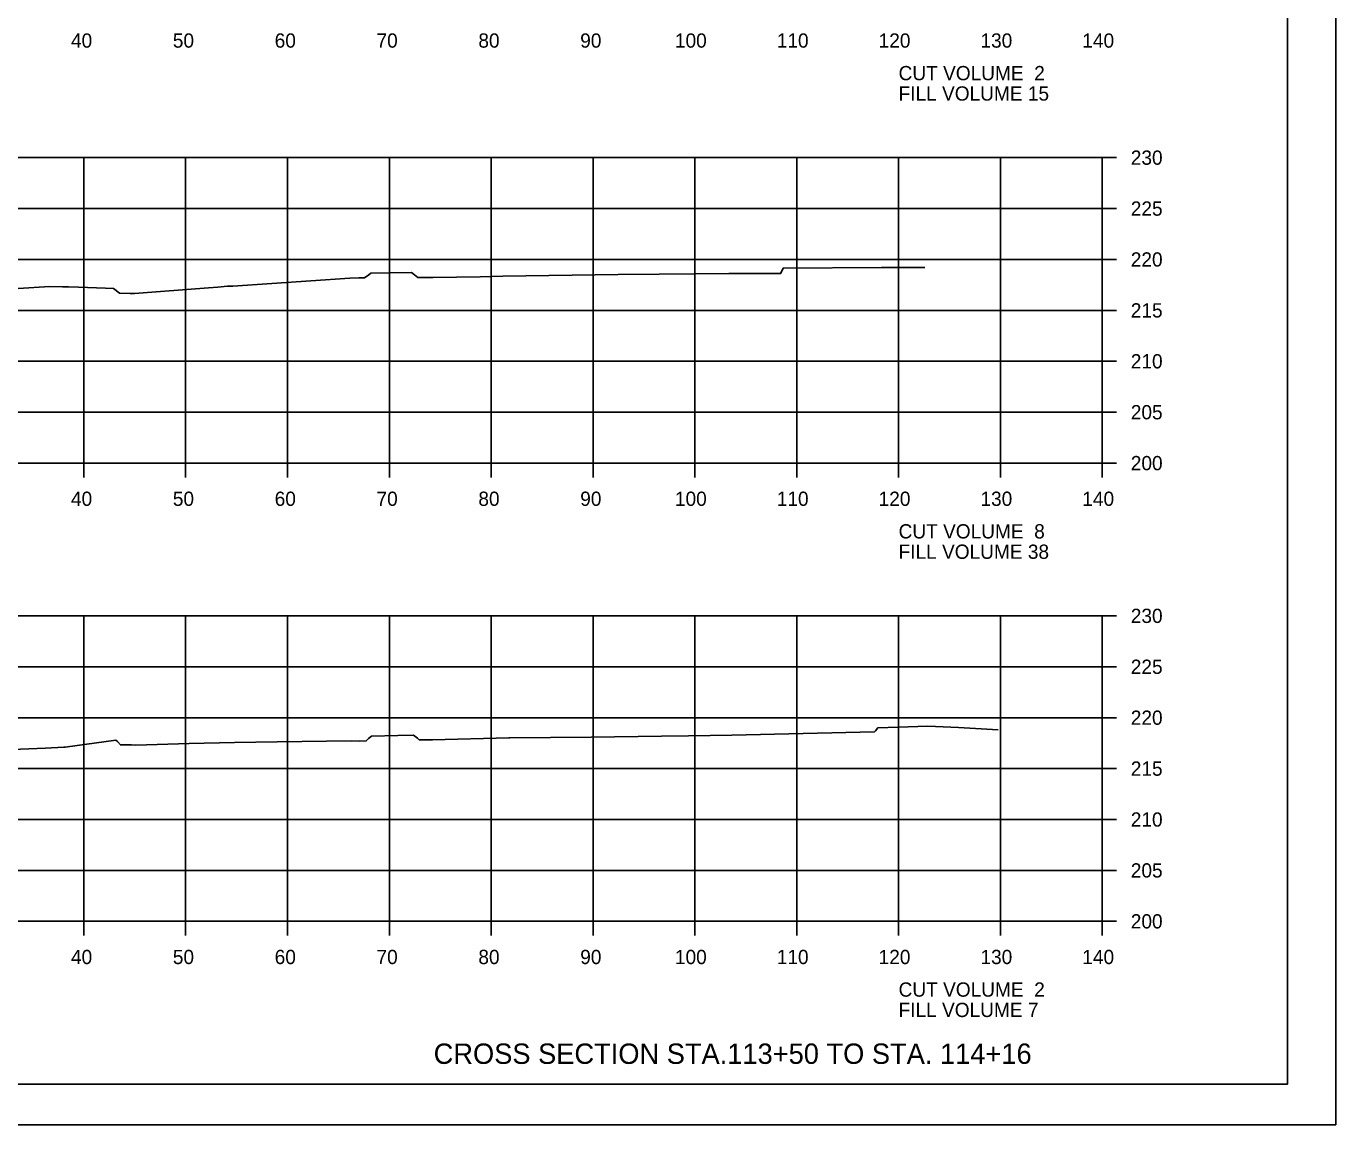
# Model space of a CAD drawing. Extents: x 1368968 to 1369915, y 377395 to 380381.
# Drawn here: x 1369786.1 to 1369914.7, y 378248 to 378355.9 of the extents above; entities that cross this region are included whole.
import ezdxf

# ---------------------------------------------------------------- set-up
doc = ezdxf.new("R2010")
doc.units = 0
for name, color, linetype in [('S_BREAKLINE_ANNOT', 7, 'Continuous'), ('S_BRIDGE', 7, 'Continuous'), ('S_BRIDGE_ANNOT', 7, 'Continuous'), ('S_CONTOUR_MINOR', 7, 'Continuous'), ('S_CTL_TABLE', 7, 'Continuous'), ('S_DITCHLINE_ANNOT', 7, 'Continuous'), ('S_DROP_INLET', 7, 'Continuous')]:
    doc.layers.add(name, color=color, linetype=linetype)

msp = doc.modelspace()

# ---------------------------------------------------------------- linework, layer by layer
at = {"layer": 'S_BREAKLINE_ANNOT'}
for p, q in [((1369891.78, 378313.03), (1369891.78, 378343.03)), ((1369893.18, 378343.03), (1369891.78, 378343.03)), ((1369893.18, 378338.03), (1369891.78, 378338.03)), ((1369893.18, 378333.03), (1369891.78, 378333.03)), ((1369893.18, 378328.03), (1369891.78, 378328.03)), ((1369893.18, 378323.03), (1369891.78, 378323.03)), ((1369893.18, 378318.03), (1369891.78, 378318.03)), ((1369611.78, 378313.03), (1369891.78, 378313.03)), ((1369791.78, 378311.63), (1369791.78, 378313.03)), ((1369801.78, 378311.63), (1369801.78, 378313.03)), ((1369811.78, 378311.63), (1369811.78, 378313.03)), ((1369821.78, 378311.63), (1369821.78, 378313.03)), ((1369831.78, 378311.63), (1369831.78, 378313.03)), ((1369841.78, 378311.63), (1369841.78, 378313.03)), ((1369851.78, 378311.63), (1369851.78, 378313.03)), ((1369861.78, 378311.63), (1369861.78, 378313.03)), ((1369871.78, 378311.63), (1369871.78, 378313.03)), ((1369881.78, 378311.63), (1369881.78, 378313.03)), ((1369891.78, 378311.63), (1369891.78, 378313.03)), ((1369893.18, 378313.03), (1369891.78, 378313.03)), ((1369891.78, 378268.03), (1369891.78, 378298.03)), ((1369893.18, 378298.03), (1369891.78, 378298.03)), ((1369893.18, 378293.03), (1369891.78, 378293.03)), ((1369893.18, 378288.03), (1369891.78, 378288.03)), ((1369893.18, 378283.03), (1369891.78, 378283.03)), ((1369893.18, 378278.03), (1369891.78, 378278.03)), ((1369893.18, 378273.03), (1369891.78, 378273.03)), ((1369611.78, 378268.03), (1369891.78, 378268.03)), ((1369791.78, 378266.63), (1369791.78, 378268.03)), ((1369801.78, 378266.63), (1369801.78, 378268.03)), ((1369811.78, 378266.63), (1369811.78, 378268.03)), ((1369821.78, 378266.63), (1369821.78, 378268.03)), ((1369831.78, 378266.63), (1369831.78, 378268.03)), ((1369841.78, 378266.63), (1369841.78, 378268.03)), ((1369851.78, 378266.63), (1369851.78, 378268.03)), ((1369861.78, 378266.63), (1369861.78, 378268.03)), ((1369871.78, 378266.63), (1369871.78, 378268.03)), ((1369881.78, 378266.63), (1369881.78, 378268.03)), ((1369891.78, 378266.63), (1369891.78, 378268.03)), ((1369893.18, 378268.03), (1369891.78, 378268.03))]:
    msp.add_line(p, q, dxfattribs=at)
at = {"layer": 'S_BRIDGE_ANNOT'}
for q in [(1369909.96, 378457.49), (1369593.78, 378252.03)]:
    msp.add_line((1369909.96, 378252.03), q, dxfattribs=at)
at = {"layer": 'S_CTL_TABLE'}
for points in [[(1369785.35, 378330.17), (1369788.44, 378330.38), (1369789.7, 378330.34), (1369790.28, 378330.34), (1369791.26, 378330.31), (1369793.9, 378330.21), (1369794.71, 378330.17), (1369794.82, 378330.09), (1369795.27, 378329.71), (1369796.32, 378329.69), (1369796.77, 378329.69), (1369804.01, 378330.25), (1369804.94, 378330.32), (1369805.89, 378330.4), (1369806.41, 378330.42), (1369817.91, 378331.2), (1369818.8, 378331.22), (1369819.35, 378331.22), (1369819.76, 378331.52), (1369819.96, 378331.68), (1369821.89, 378331.72), (1369823.97, 378331.75), (1369824.25, 378331.52), (1369824.58, 378331.27), (1369825.35, 378331.26), (1369826.04, 378331.26), (1369830.71, 378331.31), (1369832.93, 378331.38), (1369844.24, 378331.56), (1369848.26, 378331.59), (1369855.12, 378331.64), (1369860.19, 378331.64), (1369860.27, 378331.83), (1369860.46, 378332.18), (1369870.11, 378332.23), (1369874.36, 378332.24)], [(1369783.07, 378284.85), (1369788.03, 378285.05), (1369789.82, 378285.12), (1369789.94, 378285.14), (1369794.94, 378285.82), (1369795.08, 378285.7), (1369795.38, 378285.36), (1369796.46, 378285.35), (1369796.88, 378285.34), (1369802.13, 378285.5), (1369806.56, 378285.59), (1369810.76, 378285.65), (1369818.02, 378285.75), (1369818.83, 378285.73), (1369819.52, 378285.75), (1369819.74, 378286), (1369820.02, 378286.23), (1369822.61, 378286.28), (1369824.14, 378286.3), (1369824.55, 378286.03), (1369824.71, 378285.87), (1369825.61, 378285.84), (1369826.02, 378285.84), (1369833.5, 378286.06), (1369833.62, 378286.06), (1369841.59, 378286.1), (1369848.49, 378286.21), (1369851.16, 378286.24), (1369855.41, 378286.31), (1369869.4, 378286.63), (1369869.5, 378286.73), (1369869.73, 378287.03), (1369871.74, 378287.1), (1369874.66, 378287.19), (1369877.65, 378287.06), (1369881.57, 378286.84)]]:
    msp.add_lwpolyline(points, dxfattribs=at)
at = {"layer": 'S_DITCHLINE_ANNOT'}
for p, q in [((1369611.78, 378343.03), (1369891.78, 378343.03)), ((1369791.78, 378313.03), (1369791.78, 378343.03)), ((1369801.78, 378313.03), (1369801.78, 378343.03)), ((1369811.78, 378313.03), (1369811.78, 378343.03)), ((1369821.78, 378313.03), (1369821.78, 378343.03)), ((1369831.78, 378313.03), (1369831.78, 378343.03)), ((1369841.78, 378313.03), (1369841.78, 378343.03)), ((1369851.78, 378313.03), (1369851.78, 378343.03)), ((1369861.78, 378313.03), (1369861.78, 378343.03)), ((1369871.78, 378313.03), (1369871.78, 378343.03)), ((1369881.78, 378313.03), (1369881.78, 378343.03)), ((1369891.78, 378313.03), (1369891.78, 378343.03)), ((1369611.78, 378338.03), (1369891.78, 378338.03)), ((1369611.78, 378333.03), (1369891.78, 378333.03)), ((1369611.78, 378328.03), (1369891.78, 378328.03)), ((1369611.78, 378323.03), (1369891.78, 378323.03)), ((1369611.78, 378318.03), (1369891.78, 378318.03)), ((1369611.78, 378313.03), (1369891.78, 378313.03)), ((1369611.78, 378298.03), (1369891.78, 378298.03)), ((1369791.78, 378268.03), (1369791.78, 378298.03)), ((1369801.78, 378268.03), (1369801.78, 378298.03)), ((1369811.78, 378268.03), (1369811.78, 378298.03)), ((1369821.78, 378268.03), (1369821.78, 378298.03)), ((1369831.78, 378268.03), (1369831.78, 378298.03)), ((1369841.78, 378268.03), (1369841.78, 378298.03)), ((1369851.78, 378268.03), (1369851.78, 378298.03)), ((1369861.78, 378268.03), (1369861.78, 378298.03)), ((1369871.78, 378268.03), (1369871.78, 378298.03)), ((1369881.78, 378268.03), (1369881.78, 378298.03)), ((1369891.78, 378268.03), (1369891.78, 378298.03)), ((1369611.78, 378293.03), (1369891.78, 378293.03)), ((1369611.78, 378288.03), (1369891.78, 378288.03)), ((1369611.78, 378283.03), (1369891.78, 378283.03)), ((1369611.78, 378278.03), (1369891.78, 378278.03)), ((1369611.78, 378273.03), (1369891.78, 378273.03)), ((1369611.78, 378268.03), (1369891.78, 378268.03))]:
    msp.add_line(p, q, dxfattribs=at)
at = {"layer": 'S_DROP_INLET'}
msp.add_line((1369581.38, 378248.05), (1369914.71, 378248.05), dxfattribs=at)
for points in [[(1369581.37, 378461.38), (1369914.71, 378461.38), (1369914.71, 378248.05), (1369581.37, 378248.05)], [(1369827.7, 378457.49), (1369827.7, 378447.61), (1369863.43, 378447.61), (1369863.43, 378444.69), (1369886.63, 378444.69), (1369886.63, 378420.36), (1369909.96, 378420.36), (1369909.96, 378252.03), (1369593.78, 378252.03), (1369593.78, 378457.49)]]:
    msp.add_lwpolyline(points, close=True, dxfattribs=at)

# ---------------------------------------------------------------- texts
at = {"layer": 'S_BRIDGE'}
for s, p in [('40', (1369790.52, 378353.83)), ('50', (1369800.52, 378353.83)), ('60', (1369810.52, 378353.83)), ('70', (1369820.52, 378353.83)), ('80', (1369830.52, 378353.83)), ('90', (1369840.52, 378353.83)), ('100', (1369849.82, 378353.83)), ('110', (1369859.82, 378353.83)), ('120', (1369869.82, 378353.83)), ('130', (1369879.82, 378353.83)), ('140', (1369889.82, 378353.83)), ('CUT VOLUME  2', (1369871.78, 378350.63)), ('FILL VOLUME 15', (1369871.78, 378348.63)), ('230', (1369894.58, 378342.33)), ('225', (1369894.58, 378337.33)), ('220', (1369894.58, 378332.33)), ('215', (1369894.58, 378327.33)), ('210', (1369894.58, 378322.33)), ('205', (1369894.58, 378317.33)), ('200', (1369894.58, 378312.33)), ('40', (1369790.52, 378308.83)), ('50', (1369800.52, 378308.83)), ('60', (1369810.52, 378308.83)), ('70', (1369820.52, 378308.83)), ('80', (1369830.52, 378308.83)), ('90', (1369840.52, 378308.83)), ('100', (1369849.82, 378308.83)), ('110', (1369859.82, 378308.83)), ('120', (1369869.82, 378308.83)), ('130', (1369879.82, 378308.83)), ('140', (1369889.82, 378308.83)), ('CUT VOLUME  8', (1369871.78, 378305.63)), ('FILL VOLUME 38', (1369871.78, 378303.63)), ('230', (1369894.58, 378297.33)), ('225', (1369894.58, 378292.33)), ('220', (1369894.58, 378287.33)), ('215', (1369894.58, 378282.33)), ('210', (1369894.58, 378277.33)), ('205', (1369894.58, 378272.33)), ('200', (1369894.58, 378267.33)), ('40', (1369790.52, 378263.83)), ('50', (1369800.52, 378263.83)), ('60', (1369810.52, 378263.83)), ('70', (1369820.52, 378263.83)), ('80', (1369830.52, 378263.83)), ('90', (1369840.52, 378263.83)), ('100', (1369849.82, 378263.83)), ('110', (1369859.82, 378263.83)), ('120', (1369869.82, 378263.83)), ('130', (1369879.82, 378263.83)), ('140', (1369889.82, 378263.83)), ('CUT VOLUME  2', (1369871.78, 378260.63)), ('FILL VOLUME 7', (1369871.78, 378258.63))]:
    msp.add_text(s, height=1.4, dxfattribs=at).set_placement(p)
at = {"layer": 'S_CONTOUR_MINOR'}
msp.add_text('CROSS SECTION STA.113+50 TO STA. 114+16', height=2, dxfattribs=at).set_placement((1369826.13, 378254.03))

doc.saveas('drawing.dxf')
